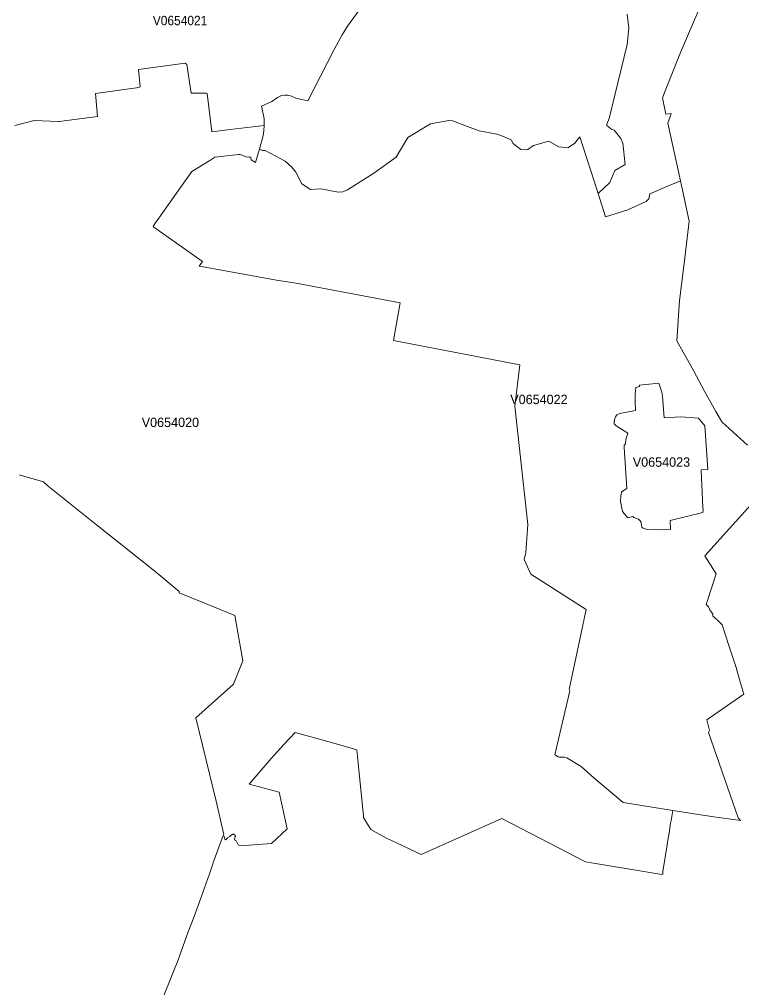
# Model space of a CAD drawing. Extents: x 369010 to 735936, y 6377141 to 6616555.
# Drawn here: x 539090 to 546770, y 6517233 to 6527534 of the extents above; entities that cross this region are included whole.
import ezdxf
from ezdxf.enums import TextEntityAlignment as Align

# ---------------------------------------------------------------- set-up
doc = ezdxf.new("R2010")
doc.units = 0
doc.header["$LTSCALE"] = 40
doc.layers.add('3', color=7, linetype='Continuous', lineweight=13)
doc.layers.add('4', color=7, linetype='Continuous')

msp = doc.modelspace()

# ---------------------------------------------------------------- linework, layer by layer
at = {"layer": '3'}
for points in [[(539042.06, 6526405.9), (539245.63, 6526458.2), (539501.83, 6526446.12), (539514.41, 6526447.77), (539920.56, 6526500.57), (539900.37, 6526745.84), (540361.29, 6526808.24), (540373.21, 6526817.51), (540355.01, 6527001.55), (540854.5, 6527067.91), (540870.72, 6527055.34), (540916.39, 6526749.48), (541076.77, 6526750.31), (541086.04, 6526743.53), (541135.36, 6526338.7), (541332.64, 6526361.54), (541691.78, 6526404.91), (541692.77, 6526480.04), (541665.63, 6526611.29), (541773.37, 6526658.79), (541834.45, 6526702.98), (541878.8, 6526724.66), (541914.38, 6526727.97), (541939.87, 6526727.14), (541982.24, 6526717.05), (542028.91, 6526695.7), (542157.84, 6526666.24), (542287.26, 6526921.61), (542438.04, 6527214.39), (542522.28, 6527368.8), (542577.39, 6527462.31), (542799.17, 6527766.01)], [(542799.17, 6527766.01), (542577.39, 6527462.31), (542522.28, 6527368.8), (542438.04, 6527214.39), (542287.26, 6526921.61), (542157.84, 6526666.24), (542028.91, 6526695.7), (541982.24, 6526717.05), (541939.87, 6526727.14), (541914.38, 6526727.97), (541878.8, 6526724.66), (541834.45, 6526702.98), (541773.37, 6526658.79), (541665.63, 6526611.29), (541692.77, 6526480.04), (541691.78, 6526404.91), (541691.12, 6526346.81), (541680.36, 6526281.94), (541642.3, 6526155.49), (541674.57, 6526137.78), (541704.19, 6526137.78), (541917.69, 6526025.24), (541987.37, 6525961.52), (542029.74, 6525909.72), (542093.46, 6525785.26), (542184.98, 6525722.37), (542288.59, 6525730.81), (542318.38, 6525727.5), (542386.24, 6525714.75), (542478.42, 6525694.07), (542528.4, 6525700.85), (542578.55, 6525721.21), (542858.25, 6525897.8), (543097.57, 6526068.77), (543221.2, 6526276.14), (543463.34, 6526421.79), (543677.99, 6526462.34), (543853.59, 6526392.66), (543979.21, 6526346.81), (544167.06, 6526310.9), (544208.77, 6526299.81), (544320.65, 6526253.14), (544339.51, 6526212.09), (544375.1, 6526183.3), (544422.6, 6526151.02), (544476.88, 6526145.89), (544496.41, 6526151.02), (544556.65, 6526193.39), (544721.17, 6526238.9), (544825.43, 6526179.49), (544923.91, 6526166.08), (544992.59, 6526212.76), (545048.53, 6526284.09), (545244.82, 6525681.32), (545368.45, 6525796.68), (545423.07, 6525924.61), (545532.47, 6525989.99), (545508.47, 6526215.4), (545484.64, 6526268.03), (545413.63, 6526355.59), (545390.63, 6526361.54), (545337.34, 6526404.74), (545336.34, 6526418.31), (545360.18, 6526479.55), (545554.81, 6527265.2), (545572.35, 6527440.63), (545554.15, 6527589.09)], [(545572.35, 6527440.63), (545554.81, 6527265.2), (545360.18, 6526479.55), (545336.34, 6526418.31), (545337.34, 6526404.74), (545390.63, 6526361.54), (545413.63, 6526355.59), (545484.64, 6526268.03), (545508.47, 6526215.4), (545532.47, 6525989.99), (545423.07, 6525924.61), (545368.45, 6525796.68), (545244.82, 6525681.32), (545324.1, 6525431.74), (545558.78, 6525506.72), (545753.91, 6525595.59), (545782.87, 6525625.22), (545792.97, 6525678.84), (545973.37, 6525754.64), (546121.33, 6525815.38), (546048.01, 6526137.95), (545985.45, 6526429.57), (546020.87, 6526531.35), (545964.6, 6526526.39), (545927.36, 6526699.5), (545955.99, 6526774.31), (546120.34, 6527182.61), (546216.99, 6527404.22), (546334.83, 6527683.75)], [(546334.83, 6527683.75), (546216.99, 6527404.22), (546120.34, 6527182.61), (545955.99, 6526774.31), (545927.36, 6526699.5), (545964.6, 6526526.39), (546020.87, 6526531.35), (545985.45, 6526429.57), (546048.01, 6526137.95), (546121.33, 6525815.38), (546132.09, 6525768.21), (546211.69, 6525385.4), (546158.73, 6524936.55), (546110.41, 6524541.33), (546080.78, 6524115.16), (546260.85, 6523792.59), (546375.71, 6523580.08), (546495.37, 6523363.27), (546560.41, 6523251.06), (546834.32, 6523003.14)], [(545554.15, 6527589.09), (545572.35, 6527440.63)], [(541301.36, 6518825.15), (541328.17, 6518838.89), (541342.9, 6518855.77), (541359.78, 6518863.88), (541367.89, 6518863.88), (541381.96, 6518856.27), (541388.41, 6518845.51), (541380.47, 6518825.15), (541378.32, 6518812.58), (541381.63, 6518802.81), (541393.38, 6518793.05), (541415.89, 6518753.49), (541434.42, 6518744.55), (541532.73, 6518749.85), (541770.89, 6518764.25), (541937.72, 6518922.97), (541900.32, 6519085.82), (541850.83, 6519311.74), (541532.4, 6519397.3), (541766.26, 6519671.71), (541905.45, 6519823.31), (542023.45, 6519947.6), (542407.25, 6519839.03), (542677.85, 6519763.56), (542701.69, 6519513.98), (542747.86, 6519060.83), (542748.85, 6519041.63), (542790.4, 6518971.29), (542827.8, 6518916.02), (542885.06, 6518882.58), (542992.48, 6518824.33), (543161.46, 6518743.23), (543363.37, 6518648.73), (544220.52, 6519033.19), (545108.28, 6518570.61), (545921.57, 6518435.72), (545931.17, 6518443.83), (545932.16, 6518469.82), (545960.96, 6518640.45), (545978.33, 6518750.18), (545987.77, 6518821.68), (545998.86, 6518874.31), (546014.75, 6518982.88), (546021.53, 6519009.69), (546039.74, 6519116.77), (545510.45, 6519200.68), (545199.47, 6519466.32), (545062.93, 6519584.32), (544909.84, 6519678), (544888.49, 6519684.95), (544834.21, 6519684.95), (544820.63, 6519688.26), (544792.66, 6519706.13), (544783.4, 6519707.79), (544942.28, 6520391.65), (544935.66, 6520406.05), (545116.22, 6521254.92), (544529.51, 6521631.6), (544458.84, 6521789), (544474.9, 6521861.16), (544495.25, 6522161.38), (544357.39, 6523417.89), (544410.68, 6523857.3), (543067.45, 6524118.8), (543138.62, 6524517.5), (542033.38, 6524726.2), (541825.67, 6524758.47), (541026.45, 6524903.29), (541000.97, 6524909.25), (541037.38, 6524958.57), (540520.01, 6525322.84), (540510.74, 6525332.11), (540923.84, 6525914.35), (541116.32, 6526032.19), (541167.13, 6526066.28), (541418.37, 6526096.74), (541438.89, 6526096.74), (541483.08, 6526079.86), (541507.57, 6526066.28), (541533.89, 6526072.24), (541550.94, 6526059.5), (541553.42, 6526039.97), (541600.09, 6526012.66), (541642.3, 6526155.49), (541680.36, 6526281.94), (541691.12, 6526346.81), (541691.78, 6526404.91), (541332.64, 6526361.54), (541135.36, 6526338.7), (541086.04, 6526743.53), (541076.77, 6526750.31), (540916.39, 6526749.48), (540870.72, 6527055.34), (540854.5, 6527067.91), (540355.01, 6527001.55), (540373.21, 6526817.51), (540361.29, 6526808.24), (539900.37, 6526745.84), (539920.56, 6526500.57), (539514.41, 6526447.77)], [(539514.41, 6526447.77), (539501.83, 6526446.12), (539245.63, 6526458.2), (539042.06, 6526405.9)], [(543677.99, 6526462.34), (543463.34, 6526421.79), (543221.2, 6526276.14), (543097.57, 6526068.77), (542858.25, 6525897.8), (542578.55, 6525721.21), (542528.4, 6525700.85), (542478.42, 6525694.07), (542386.24, 6525714.75), (542318.38, 6525727.5), (542288.59, 6525730.81), (542184.98, 6525722.37), (542093.46, 6525785.26), (542029.74, 6525909.72), (541987.37, 6525961.52), (541917.69, 6526025.24), (541704.19, 6526137.78), (541674.57, 6526137.78), (541642.3, 6526155.49)], [(546834.32, 6523003.14), (546560.41, 6523251.06), (546495.37, 6523363.27), (546375.71, 6523580.08), (546260.85, 6523792.59), (546080.78, 6524115.16), (546110.41, 6524541.33), (546158.73, 6524936.55), (546211.69, 6525385.4), (546132.09, 6525768.21), (546121.33, 6525815.38), (545973.37, 6525754.64), (545792.97, 6525678.84), (545782.87, 6525625.22), (545753.91, 6525595.59), (545558.78, 6525506.72), (545324.1, 6525431.74), (545244.82, 6525681.32), (545048.53, 6526284.09), (544992.59, 6526212.76), (544923.91, 6526166.08), (544825.43, 6526179.49), (544721.17, 6526238.9), (544556.65, 6526193.39), (544496.41, 6526151.02), (544476.88, 6526145.89), (544422.6, 6526151.02), (544375.1, 6526183.3), (544339.51, 6526212.09), (544320.65, 6526253.14), (544208.77, 6526299.81), (544167.06, 6526310.9), (543979.21, 6526346.81), (543853.59, 6526392.66), (543677.99, 6526462.34)], [(541642.3, 6526155.49), (541600.09, 6526012.66), (541553.42, 6526039.97), (541550.94, 6526059.5), (541533.89, 6526072.24), (541507.57, 6526066.28), (541483.08, 6526079.86), (541438.89, 6526096.74), (541418.37, 6526096.74), (541167.13, 6526066.28), (541116.32, 6526032.19), (540923.84, 6525914.35), (540510.74, 6525332.11), (540520.01, 6525322.84), (541037.38, 6524958.57), (541000.97, 6524909.25), (541026.45, 6524903.29), (541825.67, 6524758.47), (542033.38, 6524726.2), (543138.62, 6524517.5), (543067.45, 6524118.8), (544410.68, 6523857.3), (544357.39, 6523417.89), (544495.25, 6522161.38), (544474.9, 6521861.16), (544458.84, 6521789), (544529.51, 6521631.6), (545116.22, 6521254.92), (544935.66, 6520406.05), (544942.28, 6520391.65), (544783.4, 6519707.79), (544792.66, 6519706.13), (544820.63, 6519688.26), (544834.21, 6519684.95), (544888.49, 6519684.95), (544909.84, 6519678), (545062.93, 6519584.32), (545199.47, 6519466.32), (545510.45, 6519200.68), (546039.74, 6519116.77), (546451.34, 6519052.56), (546758.19, 6519011.68), (546732.04, 6519038.82), (546417.09, 6519946.61), (546427.84, 6519969.78), (546401.69, 6520081.66), (546515.56, 6520162.26), (546794.77, 6520354.24), (546752.4, 6520495.09), (546712.18, 6520637.42), (546634.89, 6520873.27), (546564.71, 6521090.74), (546513.74, 6521141.55), (546473.52, 6521177.63), (546464.59, 6521185.41), (546462.6, 6521205.76), (546451.01, 6521227.44), (546432.97, 6521251.94), (546419.4, 6521283.05), (546402.19, 6521297.78), (546392.09, 6521313.17), (546404.51, 6521341.31), (546499.18, 6521634.09), (546379.18, 6521826.73), (547161.03, 6522695.46)], [(539088.73, 6522689.84), (539347.58, 6522614.2), (539396.07, 6522567.03), (539910.79, 6522155.09), (540530.77, 6521664.04), (540789.12, 6521447.9), (540788.63, 6521432.01), (541068.16, 6521317.64), (541382.29, 6521192.85), (541465.04, 6520708.26), (541368.05, 6520459.51), (540967.04, 6520102.84), (541182.53, 6519217.73), (541182.53, 6519217.4), (541264.78, 6518863.38), (541256.51, 6518847.33), (541268.26, 6518838.89), (541275.87, 6518811.58), (541286.13, 6518805.29), (541301.36, 6518825.15)], [(540595.81, 6517079.42), (540728.71, 6517405.13), (540773.73, 6517518.5), (540885.11, 6517825.34), (540948.34, 6517989.52), (541004.11, 6518145.26), (541110.03, 6518444.49), (541158.2, 6518581.86), (541248.56, 6518834.92), (541256.51, 6518847.33), (541264.78, 6518863.38), (541182.53, 6519217.4), (541182.53, 6519217.73), (540967.04, 6520102.84), (541368.05, 6520459.51), (541465.04, 6520708.26), (541382.29, 6521192.85), (541068.16, 6521317.64), (540788.63, 6521432.01), (540789.12, 6521447.9), (540530.77, 6521664.04), (539910.79, 6522155.09), (539396.07, 6522567.03), (539347.58, 6522614.2), (539088.73, 6522689.84)], [(547161.03, 6522695.46), (546379.18, 6521826.73), (546499.18, 6521634.09), (546404.51, 6521341.31), (546392.09, 6521313.17), (546402.19, 6521297.78), (546419.4, 6521283.05), (546432.97, 6521251.94), (546451.01, 6521227.44), (546462.6, 6521205.76), (546464.59, 6521185.41), (546473.52, 6521177.63), (546513.74, 6521141.55), (546564.71, 6521090.74), (546634.89, 6520873.27), (546712.18, 6520637.42), (546752.4, 6520495.09), (546794.77, 6520354.24), (546515.56, 6520162.26)], [(546515.56, 6520162.26), (546401.69, 6520081.66), (546427.84, 6519969.78), (546417.09, 6519946.61), (546732.04, 6519038.82), (546758.19, 6519011.68), (546451.34, 6519052.56), (546039.74, 6519116.77), (546021.53, 6519009.69), (546014.75, 6518982.88), (545998.86, 6518874.31), (545987.77, 6518821.68), (545978.33, 6518750.18), (545960.96, 6518640.45), (545932.16, 6518469.82), (545931.17, 6518443.83), (545921.57, 6518435.72), (545108.28, 6518570.61), (544220.52, 6519033.19), (543363.37, 6518648.73), (543161.46, 6518743.23), (542992.48, 6518824.33), (542885.06, 6518882.58), (542827.8, 6518916.02), (542790.4, 6518971.29), (542748.85, 6519041.63), (542747.86, 6519060.83), (542701.69, 6519513.98), (542677.85, 6519763.56), (542407.25, 6519839.03), (542023.45, 6519947.6), (541905.45, 6519823.31), (541766.26, 6519671.71), (541532.4, 6519397.3), (541850.83, 6519311.74), (541900.32, 6519085.82), (541937.72, 6518922.97), (541770.89, 6518764.25), (541532.73, 6518749.85), (541434.42, 6518744.55), (541415.89, 6518753.49), (541393.38, 6518793.05), (541381.63, 6518802.81), (541378.32, 6518812.58), (541380.47, 6518825.15), (541388.41, 6518845.51), (541381.96, 6518856.27), (541367.89, 6518863.88), (541359.78, 6518863.88), (541342.9, 6518855.77), (541328.17, 6518838.89), (541301.36, 6518825.15), (541286.13, 6518805.29), (541275.87, 6518811.58), (541268.26, 6518838.89), (541256.51, 6518847.33), (541248.56, 6518834.92), (541158.2, 6518581.86), (541110.03, 6518444.49), (541004.11, 6518145.26), (540948.34, 6517989.52), (540885.11, 6517825.34), (540773.73, 6517518.5), (540728.71, 6517405.13), (540595.81, 6517079.42)]]:
    msp.add_lwpolyline(points, dxfattribs=at)
for points in [[(545888.47, 6523664.32), (545685.56, 6523641.65), (545685.56, 6523628.08), (545644.02, 6523616.16), (545637.23, 6523544.83), (545637.89, 6523468.2), (545642.03, 6523371.38), (545473.38, 6523342.25), (545444.58, 6523327.86), (545429.36, 6523304.85), (545418.27, 6523275.22), (545413.97, 6523245.43), (545416.61, 6523231.86), (545436.97, 6523209.69), (545549.02, 6523139.84), (545560.11, 6523128.92), (545544.05, 6523078.77), (545532.96, 6523008.27), (545521.05, 6523006.61), (545520.22, 6522977.65), (545550.84, 6522542.37), (545493.24, 6522506.79), (545485.46, 6522460.95), (545482.98, 6522403.18), (545504, 6522297.43), (545560.77, 6522232.05), (545612.57, 6522243.97), (545624.49, 6522234.7), (545671.99, 6522215.17), (545692.34, 6522198.12), (545701.61, 6522181.24), (545704.26, 6522151.45), (545709.39, 6522131.92), (545722.96, 6522120.01), (545754.24, 6522109.91), (545772.12, 6522107.26), (545850.23, 6522108.92), (545894.42, 6522103.79), (546013.09, 6522106.27), (546008.95, 6522202.26), (546359.32, 6522287.5), (546362.8, 6522318.12), (546358, 6522336.98), (546339.3, 6522739.82), (546409.64, 6522743.29), (546379.52, 6523211.17), (546310, 6523292.6), (546124.14, 6523305.84), (545945.07, 6523294.92), (545929.51, 6523525.47), (545920.24, 6523566.35)], [(545888.47, 6523664.32), (545920.24, 6523566.35), (545929.51, 6523525.47), (545945.07, 6523294.92), (546124.14, 6523305.84), (546310, 6523292.6), (546379.52, 6523211.17), (546409.64, 6522743.29), (546339.3, 6522739.82), (546358, 6522336.98), (546362.8, 6522318.12), (546359.32, 6522287.5), (546008.95, 6522202.26), (546013.09, 6522106.27), (545894.42, 6522103.79), (545850.23, 6522108.92), (545772.12, 6522107.26), (545754.24, 6522109.91), (545722.96, 6522120.01), (545709.39, 6522131.92), (545704.26, 6522151.45), (545701.61, 6522181.24), (545692.34, 6522198.12), (545671.99, 6522215.17), (545624.49, 6522234.7), (545612.57, 6522243.97), (545560.77, 6522232.05), (545504, 6522297.43), (545482.98, 6522403.18), (545485.46, 6522460.95), (545493.24, 6522506.79), (545550.84, 6522542.37), (545520.22, 6522977.65), (545521.05, 6523006.61), (545532.96, 6523008.27), (545544.05, 6523078.77), (545560.11, 6523128.92), (545549.02, 6523139.84), (545436.97, 6523209.69), (545416.61, 6523231.86), (545413.97, 6523245.43), (545418.27, 6523275.22), (545429.36, 6523304.85), (545444.58, 6523327.86), (545473.38, 6523342.25), (545642.03, 6523371.38), (545637.89, 6523468.2), (545637.23, 6523544.83), (545644.02, 6523616.16), (545685.56, 6523628.08), (545685.56, 6523641.65)]]:
    msp.add_lwpolyline(points, close=True, dxfattribs=at)

# ---------------------------------------------------------------- texts
at = {"layer": '4', "width": 0.95}
msp.add_text('V0654021', height=100, dxfattribs=at).set_placement((540798.37, 6527471.51), align=Align.CENTER)
at = {"layer": '4'}
for s, p in [('V0654022', (544614.94, 6523440.57)), ('V0654020', (540695.8, 6523196.76)), ('V0654023', (545917.75, 6522774.13))]:
    msp.add_text(s, height=100, dxfattribs=at).set_placement(p, align=Align.CENTER)

doc.saveas('drawing.dxf')
